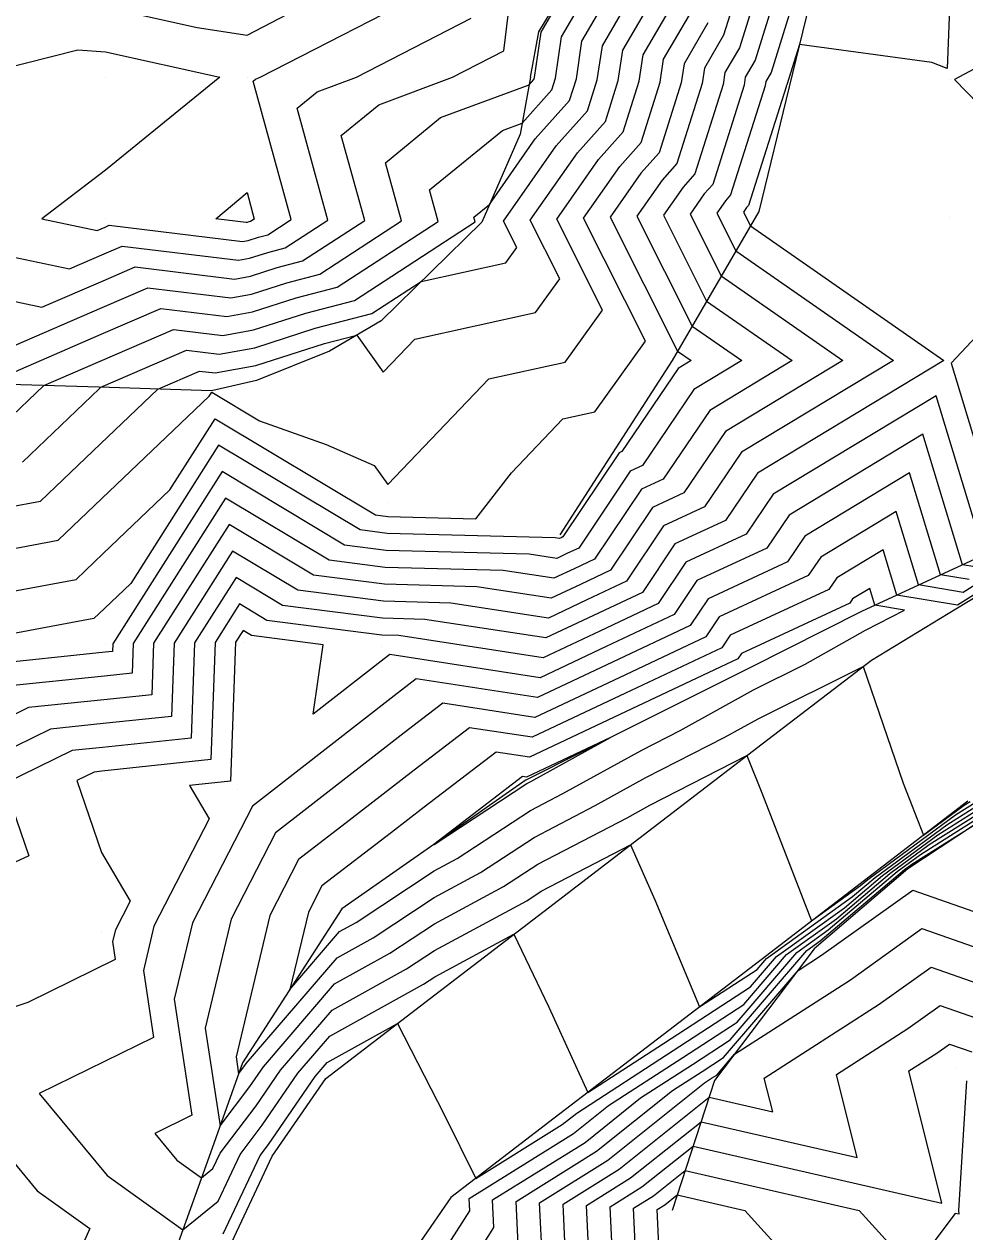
# Model space of a CAD drawing. Extents: x 2188792 to 2191981, y 386090 to 389710.
# Drawn here: x 2190074.4 to 2190140.8, y 387868.7 to 387953.9 of the extents above; entities that cross this region are included whole.
import ezdxf

# ---------------------------------------------------------------- set-up
doc = ezdxf.new("R2010")
doc.units = 0
for name, color, linetype in [('DTM Contours Major', 7, 'Continuous'), ('DTM Contours Minor', 7, 'Continuous'), ('Exist DTM QL2 LIDAR Elevation Point', 7, 'Continuous'), ('PH Exist DTM Breakline', 7, 'Continuous')]:
    doc.layers.add(name, color=color, linetype=linetype)

msp = doc.modelspace()

# ---------------------------------------------------------------- linework, layer by layer
at = {"layer": 'DTM Contours Major'}
for points in [[(2190032.819, 387917.483), (2190039.092, 387921.952), (2190045.118, 387925.186), (2190047.814, 387928.464), (2190053.638, 387929.654), (2190055.854, 387927.326), (2190062.965, 387928.779), (2190065.282, 387930.538), (2190071.297, 387931.767), (2190073.693, 387931.265), (2190079.885, 387933.94), (2190083.115, 387935.337), (2190088.964, 387934.624), (2190090.431, 387934.892), (2190092.922, 387935.69), (2190095.248, 387936.298), (2190101.021, 387940.05), (2190099.889, 387944.166), (2190103.785, 387947.353), (2190110.023, 387949.672), (2190110.362, 387950.052), (2190110.404, 387950.184), (2190110.877, 387953.376), (2190114.841, 387960.177)], [(2190128.237, 387958.607), (2190125.996, 387951.407), (2190125.296, 387950.206), (2190125.212, 387949.642), (2190122.991, 387942.628), (2190122.4, 387941.964), (2190121.399, 387940.534), (2190123.594, 387936.168), (2190132.181, 387930.198), (2190123.904, 387925.196), (2190120.962, 387920.847), (2190118.739, 387919.815), (2190115.781, 387915.392), (2190113.655, 387914.389), (2190111.592, 387913.415), (2190106.346, 387914.222), (2190099.812, 387914.393), (2190094.809, 387915.037), (2190088.849, 387918.612), (2190083.52, 387910.232), (2190083.389, 387906.594), (2190080.001, 387906.234), (2190074.696, 387905.684), (2190070.011, 387903.396)], [(2190070.663, 387916.366), (2190076.785, 387917.502), (2190079.867, 387920.445), (2190087.446, 387927.682), (2190087.621, 387927.957), (2190090.991, 387925.936), (2190095.711, 387924.258), (2190099.099, 387922.787), (2190100.065, 387921.434), (2190107.191, 387928.892), (2190112.573, 387930.073), (2190115.214, 387933.764), (2190111.991, 387940.176), (2190114.935, 387944.387), (2190116.677, 387946.34), (2190117.808, 387949.913), (2190118.087, 387951.791), (2190120.419, 387955.792)], [(2190141.093, 387914.725), (2190139.073, 387915.064), (2190136.893, 387922.265), (2190129.505, 387917.8), (2190128.275, 387915.982), (2190122.665, 387913.379), (2190121.393, 387911.477), (2190115.929, 387908.899), (2190110.627, 387906.397), (2190102.066, 387907.713), (2190100.509, 387906.52), (2190091.358, 387899.396), (2190090.493, 387898.734), (2190086.268, 387890.498), (2190084.977, 387885.094), (2190086.223, 387876.899), (2190083.6, 387875.612), (2190085.154, 387873.728), (2190086.894, 387872.481), (2190087.704, 387873.138), (2190088.209, 387874.215), (2190090.759, 387877.575), (2190092.487, 387880.095), (2190096.128, 387884.331), (2190101.385, 387887.243), (2190103.359, 387888.547), (2190109.868, 387892.054), (2190110.892, 387892.726), (2190117.177, 387895.992), (2190118.896, 387892.105), (2190122.072, 387884.563), (2190126.142, 387887.204), (2190126.792, 387887.964), (2190132.863, 387892.338), (2190134.464, 387893.689), (2190139.517, 387897.411), (2190142.027, 387898.998)], [(2190109.257, 387867.773), (2190109.113, 387870.824), (2190114.782, 387874.361), (2190120.164, 387878.658), (2190122.239, 387880.004), (2190123.756, 387880.988), (2190129.018, 387887.135), (2190130.677, 387888.204), (2190137.123, 387892.807), (2190148.564, 387888.789)], [(2190118.803, 387871.216), (2190121.044, 387873.005), (2190133.338, 387870.187), (2190136.565, 387866.631)], [(2190117.81, 387861.799), (2190117.406, 387870.344), (2190118.803, 387871.216)]]:
    msp.add_lwpolyline(points, dxfattribs=at)
at = {"layer": 'DTM Contours Minor'}
for points in [[(2190140.018, 387962.948), (2190139.555, 387950.808), (2190138.456, 387951.244), (2190129.116, 387952.51), (2190128.227, 387949.653), (2190128.18, 387949.572), (2190128.174, 387949.534), (2190125.517, 387941.143), (2190125.386, 387940.995), (2190125.163, 387940.677), (2190125.652, 387939.704), (2190139.321, 387930.201), (2190126.144, 387922.237), (2190123.887, 387918.901), (2190120.31, 387917.241), (2190118.025, 387913.826), (2190114.565, 387912.193), (2190111.206, 387910.608), (2190102.665, 387911.921), (2190099.686, 387911.999), (2190092.618, 387912.909), (2190089.341, 387914.874), (2190086.411, 387910.267), (2190086.168, 387903.54), (2190079.903, 387902.874), (2190077.776, 387902.653), (2190072.976, 387900.309), (2190074.704, 387895.232), (2190069.863, 387892.982)], [(2190030.11, 387900.876), (2190034.362, 387905.939), (2190034.555, 387910.191), (2190035.155, 387915.148), (2190046.835, 387923.47), (2190055.139, 387925.166), (2190063.443, 387926.863), (2190071.747, 387928.56), (2190079.815, 387932.046), (2190084.024, 387933.865), (2190088.689, 387933.297), (2190090.506, 387933.629), (2190093.59, 387934.617), (2190096.471, 387935.369), (2190103.619, 387940.015), (2190103.006, 387942.243), (2190108.145, 387946.446), (2190109.529, 387946.961), (2190111.625, 387949.309), (2190111.885, 387950.13), (2190112.319, 387953.059), (2190115.957, 387959.3)], [(2190129.576, 387958.448), (2190127.111, 387950.53), (2190126.738, 387949.889), (2190126.693, 387949.588), (2190124.254, 387941.885), (2190123.893, 387941.48), (2190123.281, 387940.605), (2190124.623, 387937.936), (2190135.751, 387930.2), (2190125.024, 387923.717), (2190122.425, 387919.874), (2190119.524, 387918.528), (2190116.903, 387914.609), (2190114.11, 387913.291), (2190111.399, 387912.012), (2190104.505, 387913.071), (2190099.749, 387913.196), (2190093.713, 387913.973), (2190089.095, 387916.743), (2190084.965, 387910.25), (2190084.779, 387905.067), (2190079.952, 387904.554), (2190076.236, 387904.168), (2190069.977, 387901.111)], [(2190125.559, 387958.923), (2190123.765, 387953.161), (2190122.412, 387950.84), (2190122.251, 387949.751), (2190120.465, 387944.112), (2190119.414, 387942.934), (2190117.636, 387940.391), (2190121.537, 387932.631), (2190125.04, 387930.195), (2190121.663, 387928.154), (2190118.037, 387922.792), (2190117.169, 387922.39), (2190113.536, 387916.958), (2190112.745, 387916.585), (2190111.978, 387916.223), (2190110.027, 387916.522), (2190099.938, 387916.788), (2190097.001, 387917.166), (2190088.358, 387922.35), (2190080.629, 387910.197), (2190080.609, 387909.648), (2190080.098, 387909.594), (2190071.615, 387908.714)], [(2190073.007, 387925.795), (2190075.77, 387928.434), (2190079.745, 387930.152), (2190084.933, 387932.394), (2190088.414, 387931.97), (2190090.581, 387932.366), (2190094.258, 387933.544), (2190097.694, 387934.441), (2190106.216, 387939.981), (2190106.123, 387940.321), (2190107.228, 387941.224), (2190110.456, 387945.841), (2190112.888, 387948.567), (2190113.365, 387950.076), (2190113.761, 387952.742), (2190117.072, 387958.423)], [(2190126.898, 387958.765), (2190124.88, 387952.284), (2190123.854, 387950.523), (2190123.731, 387949.697), (2190121.728, 387943.37), (2190120.907, 387942.449), (2190119.518, 387940.462), (2190122.566, 387934.399), (2190128.61, 387930.197), (2190122.783, 387926.675), (2190119.499, 387921.819), (2190117.954, 387921.102), (2190114.658, 387916.175), (2190113.2, 387915.487), (2190111.785, 387914.819), (2190108.187, 387915.372), (2190099.875, 387915.591), (2190095.905, 387916.102), (2190088.604, 387920.481), (2190082.075, 387910.215), (2190081.999, 387908.121), (2190080.049, 387907.914), (2190073.155, 387907.199)], [(2190074.266, 387923.031), (2190079.68, 387928.2), (2190079.794, 387928.309), (2190085.842, 387930.923), (2190088.14, 387930.643), (2190090.656, 387931.102), (2190094.927, 387932.471), (2190098.916, 387933.513), (2190102.404, 387935.78), (2190108.396, 387937.096), (2190109.164, 387938.169), (2190108.227, 387940.033), (2190111.949, 387945.356), (2190114.151, 387947.824), (2190114.846, 387950.022), (2190115.203, 387952.425), (2190118.188, 387957.546)], [(2190070.516, 387950.195), (2190078.164, 387952.146), (2190080.115, 387952.004), (2190088.205, 387950.195), (2190080.115, 387943.64), (2190075.638, 387940.194), (2190079.529, 387939.378), (2190080.094, 387939.623), (2190080.389, 387939.75), (2190089.787, 387938.605), (2190090.206, 387938.681), (2190090.916, 387938.909), (2190091.58, 387939.082), (2190093.227, 387940.153), (2190090.538, 387949.934), (2190090.707, 387950.072), (2190091.037, 387950.195), (2190103.63, 387956.683)], [(2190070.934, 387919.414), (2190075.525, 387920.266), (2190079.773, 387924.323), (2190083.817, 387928.184), (2190086.751, 387929.451), (2190087.865, 387929.316), (2190090.73, 387929.839), (2190095.595, 387931.398), (2190097.862, 387931.99), (2190099.731, 387929.371), (2190101.971, 387931.716), (2190110.485, 387933.584), (2190112.189, 387935.966), (2190110.109, 387940.105), (2190113.442, 387944.872), (2190115.414, 387947.082), (2190116.327, 387949.968), (2190116.645, 387952.108), (2190119.303, 387956.669)], [(2190080.115, 387955.158), (2190086.604, 387953.707), (2190090.116, 387953.177), (2190096.361, 387956.44)], [(2190031.349, 387920.435), (2190043.401, 387926.903), (2190048.792, 387933.459), (2190052.137, 387934.142), (2190056.568, 387929.485), (2190062.486, 387930.694), (2190067.121, 387934.212), (2190070.847, 387934.973), (2190075.638, 387933.969), (2190079.954, 387935.834), (2190082.207, 387936.808), (2190089.238, 387935.951), (2190090.356, 387936.155), (2190092.253, 387936.763), (2190094.026, 387937.226), (2190098.423, 387940.084), (2190096.772, 387946.089), (2190099.426, 387948.259), (2190104.632, 387950.195), (2190108.253, 387952.06), (2190108.583, 387954.775)], [(2190070.392, 387913.317), (2190078.044, 387914.737), (2190079.961, 387916.568), (2190084.674, 387921.068), (2190087.867, 387926.088), (2190099.193, 387919.294), (2190100.064, 387919.182), (2190106.262, 387919.019), (2190108.781, 387922.269), (2190112.411, 387926.068), (2190114.662, 387926.562), (2190118.239, 387931.562), (2190113.872, 387940.248), (2190116.428, 387943.903), (2190117.94, 387945.597), (2190119.289, 387949.859), (2190119.528, 387951.474), (2190121.534, 387954.915)], [(2190149.752, 387955.21), (2190140.061, 387950.046), (2190143.481, 387946.538), (2190148.473, 387940.365), (2190144.823, 387935.32), (2190139.837, 387929.999), (2190143.707, 387917.215), (2190148.398, 387918.499), (2190151.676, 387919.993), (2190159.372, 387924.657), (2190150.776, 387939.385), (2190150.697, 387939.981), (2190169.786, 387948.252), (2190170.884, 387948.414), (2190179.374, 387947.236), (2190181.243, 387947.61), (2190188.609, 387939.375), (2190190.398, 387940.232), (2190200.628, 387944.926), (2190201.48, 387945.169), (2190202.241, 387945.386), (2190208.525, 387947.281)], [(2190019.834, 387923.158), (2190022.328, 387923.52), (2190025.673, 387925.756), (2190030.11, 387925.817), (2190034.894, 387924.976), (2190041.684, 387928.62), (2190049.771, 387938.453), (2190050.635, 387938.63), (2190057.283, 387931.644), (2190062.008, 387932.61), (2190068.959, 387937.886), (2190070.397, 387938.18), (2190077.583, 387936.674), (2190080.024, 387937.729), (2190081.298, 387938.279), (2190089.513, 387937.278), (2190090.281, 387937.418), (2190091.585, 387937.836), (2190092.803, 387938.154), (2190095.825, 387940.118), (2190093.655, 387948.012), (2190095.066, 387949.166), (2190097.835, 387950.195), (2190105.941, 387954.371)], [(2190122.65, 387954.038), (2190120.97, 387951.157), (2190120.77, 387949.805), (2190119.203, 387944.855), (2190117.921, 387943.418), (2190115.754, 387940.319), (2190120.508, 387930.862), (2190121.47, 387930.194), (2190120.543, 387929.633), (2190116.574, 387923.765), (2190116.384, 387923.677), (2190112.413, 387917.741), (2190112.291, 387917.683), (2190112.171, 387917.626), (2190111.868, 387917.673), (2190100.001, 387917.985), (2190098.097, 387918.23), (2190088.112, 387924.219), (2190081.902, 387914.454), (2190080.055, 387912.69), (2190079.304, 387911.973), (2190070.121, 387910.269)], [(2190090.062, 387939.932), (2190087.912, 387940.194), (2190090.116, 387942.054), (2190090.629, 387940.187), (2190090.358, 387940.011), (2190090.248, 387939.982), (2190090.131, 387939.944), (2190090.062, 387939.932)], [(2190141.399, 387919.019), (2190138.768, 387927.711), (2190127.264, 387920.758), (2190125.35, 387917.928), (2190121.095, 387915.953), (2190119.148, 387913.043), (2190115.019, 387911.095), (2190111.013, 387909.204), (2190100.824, 387910.77), (2190099.623, 387910.802), (2190091.522, 387911.845), (2190089.587, 387913.005), (2190087.856, 387910.284), (2190087.558, 387902.013), (2190079.855, 387901.194), (2190079.316, 387901.138), (2190078.102, 387900.545), (2190079.83, 387895.468), (2190081.858, 387892.025), (2190080.817, 387889.995), (2190080.617, 387889.161), (2190080.81, 387887.895), (2190074.646, 387884.869), (2190069.936, 387883.292)], [(2190141.504, 387915.632), (2190140.618, 387915.781), (2190137.83, 387924.988), (2190128.384, 387919.279), (2190126.813, 387916.955), (2190121.88, 387914.666), (2190120.27, 387912.26), (2190115.474, 387909.997), (2190110.82, 387907.801), (2190100.19, 387909.434), (2190099.808, 387909.142), (2190094.79, 387905.236), (2190095.5, 387910.127), (2190090.426, 387910.78), (2190089.832, 387911.136), (2190089.302, 387910.302), (2190088.948, 387900.486), (2190086.051, 387900.178), (2190087.433, 387897.832), (2190083.543, 387890.247), (2190082.797, 387887.127), (2190083.516, 387882.397), (2190075.449, 387878.437), (2190080.23, 387872.642), (2190085.582, 387868.809), (2190088.072, 387870.828), (2190089.626, 387874.14), (2190091.194, 387876.207), (2190093.705, 387879.866), (2190095.954, 387882.484), (2190102.572, 387886.15), (2190103.37, 387886.677), (2190108.959, 387889.688), (2190111.418, 387884.541), (2190114.172, 387878.504), (2190119.528, 387881.979), (2190125.664, 387885.961), (2190127.502, 387888.107), (2190132.293, 387891.559), (2190134.981, 387893.829), (2190138.899, 387896.714), (2190142.456, 387898.963)], [(2190144.609, 387916.285), (2190140.683, 387913.818), (2190137.528, 387914.347), (2190135.955, 387919.542), (2190130.625, 387916.321), (2190129.738, 387915.01), (2190123.45, 387912.092), (2190122.515, 387910.694), (2190116.384, 387907.801), (2190110.434, 387904.993), (2190103.942, 387905.991), (2190101.211, 387903.898), (2190094.347, 387898.555), (2190092.125, 387896.853), (2190088.994, 387890.749), (2190087.157, 387883.061), (2190088.207, 387876.153), (2190090.323, 387878.943), (2190091.27, 387880.323), (2190096.302, 387886.178), (2190100.199, 387888.337), (2190103.348, 387890.417), (2190108.23, 387893.048), (2190110.635, 387894.627), (2190116.96, 387897.913), (2190118.561, 387898.795), (2190125.395, 387902.296), (2190126.472, 387899.659), (2190129.972, 387890.623), (2190133.433, 387893.116), (2190133.946, 387893.55), (2190140.136, 387898.109), (2190141.598, 387899.033)], [(2190145.611, 387916.265), (2190140.273, 387912.911), (2190135.983, 387913.63), (2190135.017, 387916.819), (2190131.745, 387914.842), (2190131.2, 387914.037), (2190124.235, 387910.805), (2190123.638, 387909.911), (2190116.839, 387906.703), (2190110.241, 387903.59), (2190105.818, 387904.269), (2190101.912, 387901.275), (2190097.335, 387897.713), (2190093.758, 387894.973), (2190091.72, 387891.001), (2190089.337, 387881.028), (2190089.519, 387879.826), (2190089.888, 387880.311), (2190090.053, 387880.551), (2190096.476, 387888.026), (2190099.012, 387889.431), (2190103.337, 387892.288), (2190106.592, 387894.041), (2190110.378, 387896.527), (2190114.687, 387898.766), (2190118.279, 387900.744), (2190123.8, 387903.573), (2190126.208, 387904.905), (2190133.613, 387908.599), (2190136.449, 387900.354), (2190137.872, 387896.683), (2190140.755, 387898.806), (2190141.17, 387899.068)], [(2190112.414, 387899.619), (2190117.997, 387902.694), (2190120.694, 387904.076), (2190125.88, 387906.946), (2190129.518, 387908.761), (2190133.787, 387911.152), (2190136.527, 387912.563), (2190134.438, 387912.913), (2190134.08, 387914.097), (2190132.865, 387913.363), (2190132.663, 387913.064), (2190125.021, 387909.517), (2190124.76, 387909.128), (2190117.294, 387905.605), (2190110.048, 387902.186), (2190107.695, 387902.548), (2190102.613, 387898.653), (2190100.324, 387896.871), (2190095.39, 387893.093), (2190094.446, 387891.252), (2190093.14, 387885.789), (2190096.65, 387889.873), (2190097.826, 387890.524), (2190103.326, 387894.158), (2190104.954, 387895.035), (2190110.121, 387898.428), (2190112.414, 387899.619)], [(2190115.781, 387903.578), (2190109.855, 387900.782), (2190109.571, 387900.826), (2190103.314, 387896.031), (2190103.313, 387896.03), (2190103.284, 387896.008), (2190103.315, 387896.028), (2190103.316, 387896.029), (2190109.864, 387900.328), (2190110.141, 387900.472), (2190115.781, 387903.578)], [(2190088.439, 387868.519), (2190091.043, 387874.066), (2190091.63, 387874.839), (2190094.922, 387879.638), (2190095.78, 387880.636), (2190100.74, 387883.384), (2190104.044, 387876.965), (2190106.272, 387872.444), (2190112.37, 387876.248), (2190113.389, 387877.062), (2190120.206, 387881.485), (2190125.187, 387884.718), (2190128.211, 387888.25), (2190131.723, 387890.781), (2190135.499, 387893.969), (2190138.28, 387896.017), (2190142.884, 387898.928)], [(2190103.999, 387867.28), (2190105.837, 387870.163), (2190105.796, 387871.016), (2190113.174, 387875.619), (2190115.647, 387877.594), (2190120.884, 387880.992), (2190124.71, 387883.475), (2190128.921, 387888.393), (2190131.154, 387890.002), (2190136.017, 387894.108), (2190137.661, 387895.32), (2190143.313, 387898.893)], [(2190105.93, 387866.431), (2190107.547, 387868.968), (2190107.455, 387870.92), (2190113.978, 387874.99), (2190117.906, 387878.126), (2190121.562, 387880.498), (2190124.233, 387882.231), (2190129.63, 387888.537), (2190130.584, 387889.224), (2190136.535, 387894.248), (2190137.043, 387894.622), (2190142.174, 387897.866)], [(2190110.968, 387866.578), (2190110.772, 387870.728), (2190115.587, 387873.732), (2190122.423, 387879.19), (2190122.917, 387879.511), (2190123.278, 387879.745), (2190124.532, 387881.21), (2190132.712, 387886.477), (2190137.769, 387890.088), (2190146.745, 387886.936)], [(2190112.678, 387865.384), (2190112.43, 387870.632), (2190116.391, 387873.103), (2190122.74, 387878.173), (2190127.23, 387877.144), (2190126.637, 387879.528), (2190134.746, 387884.75), (2190138.415, 387887.37), (2190144.926, 387885.083)], [(2190114.389, 387864.189), (2190114.089, 387870.536), (2190117.195, 387872.474), (2190122.175, 387876.45), (2190133.196, 387873.924), (2190131.742, 387879.778), (2190136.781, 387883.023), (2190139.061, 387884.651), (2190143.107, 387883.23)], [(2190116.099, 387862.994), (2190115.747, 387870.44), (2190117.999, 387871.845), (2190121.61, 387874.728), (2190139.163, 387870.704), (2190136.846, 387880.028), (2190138.816, 387881.296), (2190139.706, 387881.932), (2190141.288, 387881.377)], [(2190140.922, 387879.338), (2190140.335, 387870.183), (2190140.37, 387869.929), (2190140.118, 387869.958), (2190132.752, 387860.155), (2190132.802, 387857.406), (2190131.24, 387850.185), (2190132.036, 387842.168), (2190140.489, 387835.307), (2190144.758, 387842.234)], [(2190069.959, 387878.038), (2190075.306, 387871.557), (2190079.015, 387868.9), (2190076.695, 387863.68)], [(2190119.607, 387870.587), (2190120.479, 387871.283), (2190125.258, 387870.187), (2190132.329, 387862.395), (2190130.664, 387860.18), (2190130.675, 387859.611), (2190130.12, 387857.047), (2190122.468, 387857.837), (2190120.119, 387855.593), (2190117.125, 387857.192), (2190119.391, 387860.323), (2190119.443, 387860.484), (2190119.52, 387860.604), (2190119.064, 387870.248), (2190119.607, 387870.587)]]:
    msp.add_lwpolyline(points, dxfattribs=at)
at = {"layer": 'Exist DTM QL2 LIDAR Elevation Point'}
for p, q in [((2190080.115, 387950.195), (2190080.115, 387950.195)), ((2190090.116, 387950.195), (2190090.116, 387950.195)), ((2190139.798, 387950.043), (2190139.798, 387950.043)), ((2190139.733, 387940.297), (2190139.733, 387940.297)), ((2190080.115, 387940.194), (2190080.115, 387940.194)), ((2190090.116, 387940.194), (2190090.116, 387940.194)), ((2190139.626, 387930.201), (2190139.626, 387930.201)), ((2190100.117, 387920.192), (2190100.117, 387920.192)), ((2190080.115, 387910.191), (2190080.115, 387910.191)), ((2190089.941, 387910.31), (2190089.941, 387910.31)), ((2190099.581, 387909.993), (2190099.581, 387909.993)), ((2190079.838, 387900.625), (2190079.838, 387900.625)), ((2190089.451, 387899.933), (2190089.451, 387899.933)), ((2190079.821, 387889.903), (2190079.821, 387889.903)), ((2190140.121, 387880.188), (2190140.121, 387880.188)), ((2190140.121, 387870.187), (2190140.121, 387870.187))]:
    msp.add_line(p, q, dxfattribs=at)
at = {"layer": 'PH Exist DTM Breakline'}
for points in [[(2190110.118, 387950.195), (2190110.711, 387953.413), (2190114.821, 387960.192), (2190118.931, 387966.972), (2190124.226, 387973.796), (2190129.52, 387980.621), (2190134.654, 387986.376), (2190139.787, 387992.132), (2190150.122, 388000.2), (2190156.093, 388006.272), (2190162.065, 388012.343), (2190168.037, 388018.415), (2190174.008, 388024.487), (2190179.98, 388030.559), (2190187.266, 388036.879), (2190194.551, 388043.199), (2190200.878, 388046.962), (2190207.204, 388050.726), (2190213.53, 388054.489), (2190222.397, 388056.394), (2190231.263, 388058.3), (2190240.13, 388060.205)], [(2190221.588, 388032.196), (2190212.907, 388028.797), (2190204.227, 388025.397), (2190197.755, 388020.77), (2190191.282, 388016.142), (2190185.654, 388011.634), (2190180.027, 388007.125), (2190173.941, 388002.928), (2190167.856, 387998.731), (2190160.913, 387993.333), (2190153.97, 387987.936), (2190149.306, 387982.061), (2190144.642, 387976.186), (2190139.978, 387970.31), (2190135.257, 387964.323), (2190130.536, 387958.335), (2190128.389, 387949.526), (2190126.241, 387940.718), (2190120.119, 387930.193), (2190116.163, 387924.039), (2190112.207, 387917.885)], [(2190109.829, 387900.589), (2190117.728, 387904.556), (2190125.627, 387908.523), (2190133.526, 387912.49), (2190141.824, 387916.341), (2190150.122, 387920.192), (2190161.927, 387925.89), (2190169.542, 387929.904), (2190178.043, 387933.918), (2190186.545, 387937.932), (2190190.139, 387940.444), (2190201.538, 387945.638), (2190208.488, 387947.473), (2190215.438, 387949.309), (2190222.388, 387951.144), (2190230.431, 387952.377), (2190238.473, 387953.61)], [(2190110.118, 387950.195), (2190109.389, 387946.187), (2190106.684, 387939.975), (2190099.578, 387933.01), (2190095.938, 387930.846), (2190090.792, 387928.797), (2190087.607, 387928.066), (2190079.677, 387928.313), (2190071.747, 387928.56), (2190063.443, 387926.863), (2190055.139, 387925.166), (2190046.835, 387923.47)], [(2190088.659, 387867.138), (2190091.89, 387874.021), (2190095.673, 387879.497), (2190103.378, 387885.407), (2190111.082, 387891.317), (2190118.787, 387897.227), (2190126.492, 387903.137), (2190134.196, 387909.047), (2190140.155, 387912.651), (2190146.114, 387916.254)], [(2190109.829, 387900.589), (2190103.315, 387896.029), (2190096.801, 387891.469), (2190089.796, 387880.6), (2190087.527, 387874.251), (2190085.257, 387867.902), (2190083.404, 387859.174), (2190077.385, 387850.031), (2190070.005, 387843.325), (2190063.598, 387838.104), (2190057.191, 387832.883), (2190046.83, 387826.917), (2190038.996, 387826.389), (2190031.124, 387828.83), (2190020.081, 387833.123), (2190011.162, 387836.088), (2190002.298, 387841.819), (2190001.017, 387844.511), (2189997.208, 387848.983), (2189990.107, 387860.186)], [(2190141, 387899.082), (2190133.702, 387893.484), (2190126.403, 387887.886), (2190119.105, 387882.287), (2190111.806, 387876.689), (2190104.508, 387871.091), (2190102.371, 387867.997)], [(2190143.688, 387898.862), (2190136.766, 387894.311), (2190130.159, 387888.643), (2190123.129, 387879.356), (2190120.119, 387870.187)]]:
    msp.add_lwpolyline(points, dxfattribs=at)

doc.saveas('drawing.dxf')
